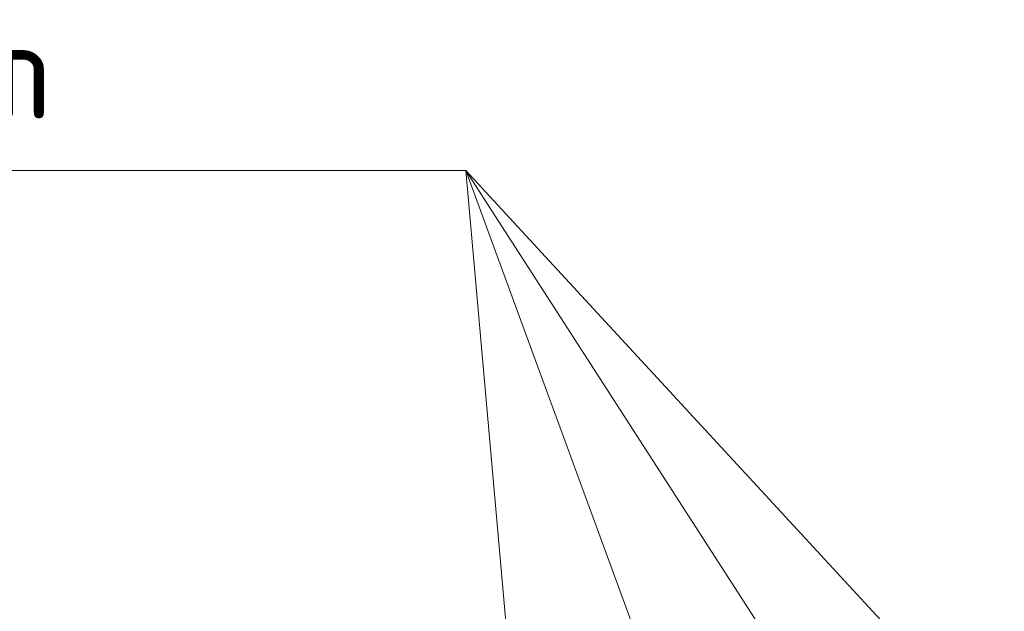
# Model space of a CAD drawing. Header units: metres. Extents: x -38 to 97, y -15 to 21.
# Tile 263 of 276: x 88.245 to 88.548, y -5.227 to -5.044. Entities that reach past the tile are written whole.
import ezdxf

# ---------------------------------------------------------------- set-up
doc = ezdxf.new("R2010")
doc.units = ezdxf.units.M
doc.layers.add('XR$4$Арм.стержн. Хомут', color=240, linetype='Continuous', lineweight=35)
doc.layers.add('XR$5$Арм.стержн. Хомут', color=240, linetype='Continuous', lineweight=35)
doc.styles.add('ISOCPEUR', font='txt')

msp = doc.modelspace()

# ---------------------------------------------------------------- linework, layer by layer
at = {"layer": 'XR$4$Арм.стержн. Хомут', "color": 7, "linetype": 'Continuous', "lineweight": 13, "transparency": 33554687}
for p, q in [((88.01811, -5.09093), (88.38211, -5.09093)), ((88.38211, -5.09093), (88.54808, -5.27081)), ((88.38211, -5.09093), (88.49808, -5.27081)), ((88.38211, -5.09093), (88.44808, -5.27081)), ((88.38211, -5.09093), (88.39808, -5.27081))]:
    msp.add_line(p, q, dxfattribs=at)
at = {"layer": 'XR$5$Арм.стержн. Хомут', "color": 7, "linetype": 'Continuous', "lineweight": 13, "transparency": 33554687}
for p, q in [((88.01811, -5.09093), (88.38211, -5.09093)), ((88.38211, -5.09093), (88.54808, -5.27081)), ((88.38211, -5.09093), (88.49808, -5.27081)), ((88.38211, -5.09093), (88.44808, -5.27081)), ((88.38211, -5.09093), (88.39808, -5.27081))]:
    msp.add_line(p, q, dxfattribs=at)

# ---------------------------------------------------------------- texts
at = {"layer": 'XR$4$Арм.стержн. Хомут', "color": 7, "linetype": 'Continuous', "lineweight": 25, "transparency": 33554687, "insert": (88.03311, -5.07493), "char_height": 0.03, "width": 0.2575264, "attachment_point": 7, "style": 'ISOCPEUR'}
msp.add_mtext('\\W0.98;ø8 L=700mm ', dxfattribs=at)
at = {"layer": 'XR$5$Арм.стержн. Хомут', "color": 7, "linetype": 'Continuous', "lineweight": 25, "transparency": 33554687, "insert": (88.03311, -5.07493), "char_height": 0.03, "width": 0.2575264, "attachment_point": 7, "style": 'ISOCPEUR'}
msp.add_mtext('\\W0.98;ø8 L=700mm ', dxfattribs=at)

doc.saveas('drawing.dxf')
